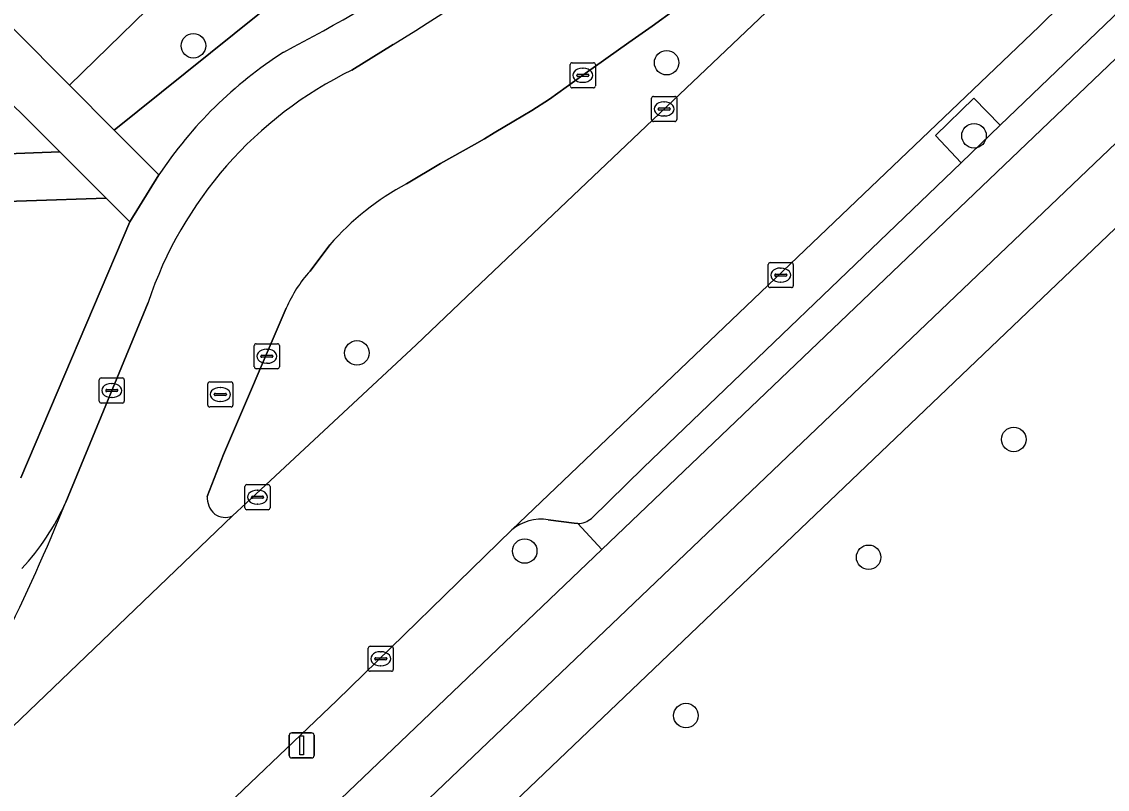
# Model space of a CAD drawing. Extents: x 159960 to 160866, y 382700 to 383354.
# Drawn here: x 160221.54 to 160264.81, y 383019.66 to 383050.26 of the extents above; entities that cross this region are included whole.
import ezdxf

# ---------------------------------------------------------------- set-up
doc = ezdxf.new("R2010")
doc.units = 0
for name, color, linetype in [('IMGEO_Berm_groen', 7, 'Continuous'), ('IMGEO_Berm_open', 7, 'Continuous'), ('IMGEO_Boom', 7, 'Continuous'), ('IMGEO_Erf', 7, 'Continuous'), ('IMGEO_Fietspad_open', 7, 'Continuous'), ('IMGEO_Groenvoorziening', 7, 'Continuous'), ('IMGEO_Kolk', 7, 'Continuous'), ('IMGEO_Lichtmast', 7, 'Continuous'), ('IMGEO_Parkeervlak_open', 7, 'Continuous'), ('IMGEO_Rijbaan_lokaal_gesloten', 7, 'Continuous'), ('IMGEO_Rioolput', 7, 'Continuous'), ('IMGEO_Verkeerseiland_open', 7, 'Continuous'), ('IMGEO_Voetpad_halfverhard', 7, 'Continuous'), ('IMGEO_Voetpad_open', 7, 'Continuous')]:
    doc.layers.add(name, color=color, linetype=linetype)

msp = doc.modelspace()

# ---------------------------------------------------------------- linework, layer by layer
at = {"layer": 'IMGEO_Berm_groen'}
for points in [[(160244.662, 383029.223), (160243.707, 383030.255), (160243.553, 383030.264), (160242.525, 383030.406)], [(160241.075, 383030.001), (160234.099, 383023.201), (160228.63, 383017.988), (160213.006, 383003.15), (160205.896, 382996.376), (160207.97, 382994.198), (160210.466, 382996.565), (160244.662, 383029.223)]]:
    msp.add_lwpolyline(points, dxfattribs=at)
msp.add_arc((160242.243, 383028.616), 1.812, 81.0565, 130.1547, dxfattribs=at)
at = {"layer": 'IMGEO_Berm_open'}
for points in [[(160340.966, 383126.2), (160330.504, 383115.762), (160313.927, 383099.222), (160286.446, 383071.777), (160265.346, 383050.749), (160260.54, 383046.135), (160258.981, 383044.638), (160246.325, 383032.486), (160244.244, 383030.455)], [(160243.707, 383030.255), (160244.662, 383029.223), (160265.151, 383048.791)]]:
    msp.add_lwpolyline(points, dxfattribs=at)
msp.add_arc((160243.678, 383031.153), 0.898, 271.8243, 309.0304, dxfattribs=at)
at = {"layer": 'IMGEO_Boom'}
for centre in [(160228.38, 383049.302), (160247.245, 383048.628), (160259.498, 383045.715), (160234.898, 383037.058), (160261.084, 383033.61), (160241.587, 383029.16), (160255.298, 383028.911), (160248.014, 383022.599)]:
    msp.add_circle(centre, 0.489, dxfattribs=at)
at = {"layer": 'IMGEO_Erf'}
msp.add_lwpolyline([(160214.527, 383056.696), (160223.445, 383047.733), (160228.075, 383052.263), (160224.716, 383055.626), (160222.624, 383057.722), (160214.556, 383065.801), (160212.409, 383067.95), (160207.068, 383073.298), (160204.972, 383075.397), (160202.369, 383078.004), (160209.034, 383084.66), (160208.109, 383085.586), (160201.244, 383078.716), (160199.381, 383076.846), (160215.694, 383060.511), (160213.229, 383058)], close=True, dxfattribs=at)
at = {"layer": 'IMGEO_Fietspad_open'}
for points in [[(160354.266, 383138.215), (160344.403, 383127.954), (160330.202, 383113.614), (160265.151, 383048.791), (160244.662, 383029.223), (160210.466, 382996.565), (160207.97, 382994.198), (160203.849, 382990.29), (160202.18, 382988.665), (160201.881, 382988.378)], [(160203.096, 382986.199), (160266.621, 383046.833), (160320.923, 383101.092)]]:
    msp.add_lwpolyline(points, dxfattribs=at)
for centre, radius, start, end in [((160146.203, 383062.467), 83.225, 329.46509, 337.86712), ((160214.642, 383034.952), 9.467, 316.7295, 336.0702)]:
    msp.add_arc(centre, radius, start, end, dxfattribs=at)
at = {"layer": 'IMGEO_Groenvoorziening'}
for points in [[(160315.353, 383049.161), (160300.321, 383064.084), (160296.246, 383068.169), (160293.902, 383070.519), (160267.761, 383044.535), (160221.343, 383000.23), (160221.557, 383000), (160221.626, 382999.926), (160221.796, 383000), (160291.641, 383030.493)], [(160225.225, 383045.944), (160245.237, 383062.018), (160242.989, 383064.282), (160240.583, 383062.044), (160240.301, 383062.336), (160233.637, 383055.631), (160232.585, 383056.767), (160228.075, 383052.263), (160223.445, 383047.733)], [(160212.222, 383044.656), (160223.052, 383045.07), (160212.974, 383055.117), (160207.249, 383049.392)], [(160260.54, 383046.135), (160259.493, 383047.217), (160257.959, 383045.723), (160258.981, 383044.638)]]:
    msp.add_lwpolyline(points, close=True, dxfattribs=at)
for points in [[(160244.046, 383056.876), (160247.485, 383059.754), (160245.237, 383062.018), (160225.225, 383045.944), (160227.005, 383044.155)], [(160221.495, 383032.08), (160225.846, 383042.284), (160224.898, 383043.229), (160212.185, 383042.802)]]:
    msp.add_lwpolyline(points, dxfattribs=at)
for centre, radius, start, end in [((160195.419, 383118.599), 78.577, 297.72746, 308.23212), ((160241.059, 383034.836), 16.863, 122.5834, 146.4523)]:
    msp.add_arc(centre, radius, start, end, dxfattribs=at)
at = {"layer": 'IMGEO_Kolk'}
for p, q in [((160243.402, 383047.699), (160243.402, 383048.551)), ((160243.477, 383048.625), (160244.329, 383048.625)), ((160244.403, 383048.551), (160244.403, 383047.699)), ((160243.661, 383048.119), (160243.661, 383048.131)), ((160243.704, 383048.168), (160244.102, 383048.168)), ((160243.89, 383048.405), (160243.915, 383048.405)), ((160244.145, 383048.131), (160244.145, 383048.119)), ((160244.099, 383048.082), (160243.701, 383048.082)), ((160243.913, 383047.845), (160243.888, 383047.845)), ((160244.329, 383047.625), (160243.477, 383047.625)), ((160246.719, 383047.283), (160247.571, 383047.283)), ((160246.644, 383046.357), (160246.644, 383047.209)), ((160246.946, 383046.826), (160247.344, 383046.826)), ((160247.132, 383047.063), (160247.157, 383047.063)), ((160247.645, 383047.209), (160247.645, 383046.357)), ((160246.903, 383046.777), (160246.903, 383046.789)), ((160247.341, 383046.74), (160246.943, 383046.74)), ((160247.155, 383046.503), (160247.13, 383046.503)), ((160247.387, 383046.789), (160247.387, 383046.777)), ((160247.571, 383046.283), (160246.719, 383046.283)), ((160251.293, 383039.734), (160251.293, 383040.586)), ((160251.368, 383040.66), (160252.22, 383040.66)), ((160251.781, 383040.44), (160251.806, 383040.44)), ((160252.294, 383040.586), (160252.294, 383039.734)), ((160251.552, 383040.154), (160251.552, 383040.166)), ((160251.99, 383040.117), (160251.592, 383040.117)), ((160251.595, 383040.203), (160251.993, 383040.203)), ((160251.804, 383039.88), (160251.779, 383039.88)), ((160252.036, 383040.166), (160252.036, 383040.154)), ((160252.22, 383039.66), (160251.368, 383039.66)), ((160230.808, 383036.5), (160230.808, 383037.352)), ((160230.883, 383037.426), (160231.735, 383037.426)), ((160231.809, 383037.352), (160231.809, 383036.5)), ((160231.067, 383036.92), (160231.067, 383036.932)), ((160231.505, 383036.883), (160231.107, 383036.883)), ((160231.11, 383036.969), (160231.508, 383036.969)), ((160231.296, 383037.206), (160231.321, 383037.206)), ((160231.551, 383036.932), (160231.551, 383036.92)), ((160231.735, 383036.426), (160230.883, 383036.426)), ((160231.319, 383036.646), (160231.294, 383036.646)), ((160224.624, 383035.134), (160224.624, 383035.986)), ((160224.699, 383036.06), (160225.551, 383036.06)), ((160225.625, 383035.986), (160225.625, 383035.134)), ((160224.883, 383035.554), (160224.883, 383035.566)), ((160224.926, 383035.603), (160225.324, 383035.603)), ((160225.112, 383035.84), (160225.137, 383035.84)), ((160225.367, 383035.566), (160225.367, 383035.554)), ((160225.321, 383035.517), (160224.923, 383035.517)), ((160225.135, 383035.28), (160225.11, 383035.28)), ((160225.551, 383035.06), (160224.699, 383035.06)), ((160230.435, 383030.88), (160230.435, 383031.732)), ((160230.51, 383031.806), (160231.362, 383031.806)), ((160231.436, 383031.732), (160231.436, 383030.88)), ((160230.694, 383031.3), (160230.694, 383031.312)), ((160231.132, 383031.263), (160230.734, 383031.263)), ((160230.737, 383031.349), (160231.135, 383031.349)), ((160230.923, 383031.586), (160230.948, 383031.586)), ((160231.178, 383031.312), (160231.178, 383031.3)), ((160231.362, 383030.806), (160230.51, 383030.806)), ((160230.946, 383031.026), (160230.921, 383031.026)), ((160235.347, 383024.439), (160235.347, 383025.291)), ((160235.422, 383025.365), (160236.274, 383025.365)), ((160236.348, 383025.291), (160236.348, 383024.439)), ((160235.606, 383024.859), (160235.606, 383024.871)), ((160236.044, 383024.822), (160235.646, 383024.822)), ((160235.649, 383024.908), (160236.047, 383024.908)), ((160235.835, 383025.145), (160235.86, 383025.145)), ((160236.09, 383024.871), (160236.09, 383024.859)), ((160236.274, 383024.365), (160235.422, 383024.365)), ((160235.858, 383024.585), (160235.833, 383024.585))]:
    msp.add_line(p, q, dxfattribs=at)
for points in [[(160243.402, 383047.699), (160243.402, 383048.551)], [(160243.477, 383048.625), (160244.329, 383048.625)], [(160244.403, 383048.551), (160244.403, 383047.699)], [(160244.329, 383047.625), (160243.477, 383047.625)], [(160246.719, 383047.283), (160247.571, 383047.283)], [(160246.644, 383046.357), (160246.644, 383047.209)], [(160247.645, 383047.209), (160247.645, 383046.357)], [(160247.571, 383046.283), (160246.719, 383046.283)], [(160251.293, 383039.734), (160251.293, 383040.586)], [(160251.368, 383040.66), (160252.22, 383040.66)], [(160252.294, 383040.586), (160252.294, 383039.734)], [(160252.22, 383039.66), (160251.368, 383039.66)], [(160230.808, 383036.5), (160230.808, 383037.352)], [(160230.883, 383037.426), (160231.735, 383037.426)], [(160231.809, 383037.352), (160231.809, 383036.5)], [(160231.735, 383036.426), (160230.883, 383036.426)], [(160224.624, 383035.134), (160224.624, 383035.986)], [(160224.699, 383036.06), (160225.551, 383036.06)], [(160225.625, 383035.986), (160225.625, 383035.134)], [(160225.551, 383035.06), (160224.699, 383035.06)], [(160230.435, 383030.88), (160230.435, 383031.732)], [(160230.51, 383031.806), (160231.362, 383031.806)], [(160231.436, 383031.732), (160231.436, 383030.88)], [(160231.362, 383030.806), (160230.51, 383030.806)], [(160235.347, 383024.439), (160235.347, 383025.291)], [(160235.422, 383025.365), (160236.274, 383025.365)], [(160236.348, 383025.291), (160236.348, 383024.439)], [(160236.274, 383024.365), (160235.422, 383024.365)]]:
    msp.add_lwpolyline(points, dxfattribs=at)
for centre, radius, start, end in [((160243.479, 383048.549), 0.0765, 91.552, 178.448), ((160243.479, 383048.549), 0.0765, 91.552, 178.448), ((160244.327, 383048.549), 0.0765, 1.552, 88.448), ((160244.327, 383048.549), 0.0765, 1.552, 88.448), ((160243.701, 383048.128), 0.0403, 85.8775, 175.7526), ((160243.698, 383048.118), 0.0366, 178.938, 274.7102), ((160244.102, 383048.125), 0.043, 264.8664, 352.4533), ((160244.106, 383048.13), 0.0386, 1.7309, 96.639), ((160243.479, 383047.701), 0.0765, 181.552, 268.448), ((160243.479, 383047.701), 0.0765, 181.552, 268.448), ((160244.327, 383047.701), 0.0765, 271.552, 358.448), ((160244.327, 383047.701), 0.0765, 271.552, 358.448), ((160246.721, 383047.207), 0.0765, 91.552, 178.448), ((160246.721, 383047.207), 0.0765, 91.552, 178.448), ((160247.569, 383047.207), 0.0765, 1.552, 88.448), ((160247.569, 383047.207), 0.0765, 1.552, 88.448), ((160246.943, 383046.786), 0.0403, 85.8775, 175.7526), ((160247.348, 383046.788), 0.0386, 1.7309, 96.639), ((160246.94, 383046.776), 0.0366, 178.938, 274.7102), ((160247.344, 383046.783), 0.043, 264.8664, 352.4533), ((160246.721, 383046.359), 0.0765, 181.552, 268.448), ((160246.721, 383046.359), 0.0765, 181.552, 268.448), ((160247.569, 383046.359), 0.0765, 271.552, 358.448), ((160247.569, 383046.359), 0.0765, 271.552, 358.448), ((160251.37, 383040.584), 0.0765, 91.552, 178.448), ((160251.37, 383040.584), 0.0765, 91.552, 178.448), ((160252.218, 383040.584), 0.0765, 1.552, 88.448), ((160252.218, 383040.584), 0.0765, 1.552, 88.448), ((160251.592, 383040.163), 0.0403, 85.8775, 175.7526), ((160251.589, 383040.153), 0.0366, 178.938, 274.7102), ((160251.993, 383040.16), 0.043, 264.8664, 352.4533), ((160251.997, 383040.165), 0.0386, 1.7309, 96.639), ((160251.37, 383039.736), 0.0765, 181.552, 268.448), ((160251.37, 383039.736), 0.0765, 181.552, 268.448), ((160252.218, 383039.736), 0.0765, 271.552, 358.448), ((160252.218, 383039.736), 0.0765, 271.552, 358.448), ((160230.885, 383037.35), 0.0765, 91.552, 178.448), ((160230.885, 383037.35), 0.0765, 91.552, 178.448), ((160231.733, 383037.35), 0.0765, 1.552, 88.448), ((160231.733, 383037.35), 0.0765, 1.552, 88.448), ((160231.107, 383036.929), 0.0403, 85.8775, 175.7526), ((160231.104, 383036.919), 0.0366, 178.938, 274.7102), ((160231.508, 383036.926), 0.043, 264.8664, 352.4533), ((160231.512, 383036.931), 0.0386, 1.7309, 96.639), ((160230.885, 383036.502), 0.0765, 181.552, 268.448), ((160230.885, 383036.502), 0.0765, 181.552, 268.448), ((160231.733, 383036.502), 0.0765, 271.552, 358.448), ((160231.733, 383036.502), 0.0765, 271.552, 358.448), ((160224.701, 383035.984), 0.0765, 91.552, 178.448), ((160224.701, 383035.984), 0.0765, 91.552, 178.448), ((160225.549, 383035.984), 0.0765, 1.552, 88.448), ((160225.549, 383035.984), 0.0765, 1.552, 88.448), ((160224.923, 383035.563), 0.0403, 85.8775, 175.7526), ((160224.92, 383035.553), 0.0366, 178.938, 274.7102), ((160225.324, 383035.56), 0.043, 264.8664, 352.4533), ((160225.328, 383035.565), 0.0386, 1.7309, 96.639), ((160224.701, 383035.136), 0.0765, 181.552, 268.448), ((160224.701, 383035.136), 0.0765, 181.552, 268.448), ((160225.549, 383035.136), 0.0765, 271.552, 358.448), ((160225.549, 383035.136), 0.0765, 271.552, 358.448), ((160230.512, 383031.73), 0.0765, 91.552, 178.448), ((160230.512, 383031.73), 0.0765, 91.552, 178.448), ((160231.36, 383031.73), 0.0765, 1.552, 88.448), ((160231.36, 383031.73), 0.0765, 1.552, 88.448), ((160230.734, 383031.309), 0.0403, 85.8775, 175.7526), ((160230.731, 383031.299), 0.0366, 178.938, 274.7102), ((160231.135, 383031.306), 0.043, 264.8664, 352.4533), ((160231.139, 383031.311), 0.0386, 1.7309, 96.639), ((160230.512, 383030.882), 0.0765, 181.552, 268.448), ((160230.512, 383030.882), 0.0765, 181.552, 268.448), ((160231.36, 383030.882), 0.0765, 271.552, 358.448), ((160231.36, 383030.882), 0.0765, 271.552, 358.448), ((160235.424, 383025.289), 0.0765, 91.552, 178.448), ((160235.424, 383025.289), 0.0765, 91.552, 178.448), ((160236.272, 383025.289), 0.0765, 1.552, 88.448), ((160236.272, 383025.289), 0.0765, 1.552, 88.448), ((160235.646, 383024.868), 0.0403, 85.8775, 175.7526), ((160235.643, 383024.858), 0.0366, 178.938, 274.7102), ((160236.047, 383024.865), 0.043, 264.8664, 352.4533), ((160236.051, 383024.87), 0.0386, 1.7309, 96.639), ((160235.424, 383024.441), 0.0765, 181.552, 268.448), ((160235.424, 383024.441), 0.0765, 181.552, 268.448), ((160236.272, 383024.441), 0.0765, 271.552, 358.448), ((160236.272, 383024.441), 0.0765, 271.552, 358.448)]:
    msp.add_arc(centre, radius, start, end, dxfattribs=at)
for centre, major_axis, ratio, start_param, end_param in [((160243.889, 383048.125), (-0.387, 0.002), 0.722429, 4.712389, 7.853982), ((160243.914, 383048.125), (-0.39, 0.002), 0.717154, 1.570796, 4.712389), ((160247.131, 383046.783), (-0.387, 0.002), 0.722429, 4.712389, 7.853982), ((160247.156, 383046.783), (-0.39, 0.002), 0.717154, 1.570796, 4.712389), ((160251.78, 383040.16), (-0.387, 0.002), 0.722429, 4.712389, 7.853982), ((160251.805, 383040.16), (-0.39, 0.002), 0.717154, 1.570796, 4.712389), ((160231.295, 383036.926), (-0.387, 0.002), 0.722429, 4.712389, 7.853982), ((160231.32, 383036.926), (-0.39, 0.002), 0.717154, 1.570796, 4.712389), ((160225.111, 383035.56), (-0.387, 0.002), 0.722429, 4.712389, 7.853982), ((160225.136, 383035.56), (-0.39, 0.002), 0.717154, 1.570796, 4.712389), ((160230.922, 383031.306), (-0.387, 0.002), 0.722429, 4.712389, 7.853982), ((160230.947, 383031.306), (-0.39, 0.002), 0.717154, 1.570796, 4.712389), ((160235.834, 383024.865), (-0.387, 0.002), 0.722429, 4.712389, 7.853982), ((160235.859, 383024.865), (-0.39, 0.002), 0.717154, 1.570796, 4.712389)]:
    msp.add_ellipse(centre, major_axis=major_axis, ratio=ratio, start_param=start_param, end_param=end_param, dxfattribs=at)
at = {"layer": 'IMGEO_Lichtmast'}
for p, q in [((160232.201, 383021.013), (160232.201, 383021.813)), ((160232.201, 383021.813), (160232.201, 383021.013)), ((160232.301, 383021.913), (160233.091, 383021.913)), ((160233.091, 383021.913), (160232.301, 383021.913)), ((160233.191, 383021.813), (160233.191, 383021.013)), ((160233.191, 383021.013), (160233.191, 383021.813)), ((160233.091, 383020.913), (160232.301, 383020.913)), ((160232.301, 383020.913), (160233.091, 383020.913))]:
    msp.add_line(p, q, dxfattribs=at)
msp.add_lwpolyline([(160232.621, 383021.788), (160232.771, 383021.788), (160232.771, 383021.038), (160232.621, 383021.038), (160232.621, 383021.788)], dxfattribs=at)
for centre, start, end in [((160232.301, 383021.813), 90, 180), ((160232.301, 383021.813), 90, 180), ((160233.091, 383021.813), 0, 90), ((160233.091, 383021.813), 360, 90), ((160232.301, 383021.013), 180, 270), ((160232.301, 383021.013), 180, 270), ((160233.091, 383021.013), 270, 0), ((160233.091, 383021.013), 270, 0)]:
    msp.add_arc(centre, 0.1, start, end, dxfattribs=at)
at = {"layer": 'IMGEO_Parkeervlak_open'}
for points in [[(160341.562, 383129.426), (160330.605, 383118.522), (160329.197, 383117.105), (160311.713, 383099.5), (160308.497, 383096.209), (160286.618, 383074.417), (160262.97, 383050.94), (160262.093, 383050.07), (160241.075, 383030.001)], [(160244.244, 383030.455), (160246.325, 383032.486), (160258.981, 383044.638), (160257.959, 383045.723), (160259.493, 383047.217), (160260.54, 383046.135), (160265.346, 383050.749), (160286.446, 383071.777), (160313.927, 383099.222)], [(160242.525, 383030.406), (160243.553, 383030.264), (160243.707, 383030.255)]]:
    msp.add_lwpolyline(points, dxfattribs=at)
for centre, radius, start, end in [((160242.243, 383028.616), 1.812, 81.0565, 130.1547), ((160243.678, 383031.153), 0.898, 271.8243, 309.0304)]:
    msp.add_arc(centre, radius, start, end, dxfattribs=at)
at = {"layer": 'IMGEO_Rijbaan_lokaal_gesloten'}
msp.add_lwpolyline([(160241.075, 383030.001), (160262.093, 383050.07), (160262.97, 383050.94), (160257.319, 383056.597), (160253.577, 383052.895), (160239.281, 383039.309), (160237.264, 383037.374), (160230.481, 383031.072), (160229.941, 383030.558), (160214.674, 383015.938), (160214.488, 383015.79), (160200.211, 383002.11), (160205.776, 382996.262), (160205.896, 382996.376), (160213.006, 383003.15), (160228.63, 383017.988), (160234.099, 383023.201)], close=True, dxfattribs=at)
for points in [[(160236.872, 383043.795), (160238.23, 383044.607), (160239.589, 383045.37), (160239.98, 383045.598), (160240.37, 383045.828), (160241.147, 383046.293), (160241.867, 383046.727), (160242.577, 383047.176), (160243.245, 383047.647), (160243.905, 383048.128), (160245.733, 383049.431), (160246.666, 383050.082), (160247.59, 383050.744)], [(160236.344, 383049.355), (160234.698, 383048.333)], [(160233.028, 383040.318), (160233.816, 383041.369)], [(160226.571, 383039.07), (160223.295, 383031.112)], [(160228.925, 383031.336), (160229.582, 383033.002), (160232.081, 383038.848)], [(160214.488, 383015.79), (160214.674, 383015.938), (160229.941, 383030.558)]]:
    msp.add_lwpolyline(points, dxfattribs=at)
for centre, radius, start, end in [((160175.08, 383148.771), 116.777, 301.64329, 309.95764), ((160241.699, 383033.994), 15.956, 116.023, 161.4521), ((160242.048, 383034.137), 10.958, 118.1886, 138.6999), ((160237.076, 383036.67), 5.449, 137.9769, 156.4424), ((160229.879, 383031.326), 0.954, 179.4031, 225.8132), ((160146.203, 383062.467), 83.225, 329.46509, 337.86712), ((160229.655, 383031.272), 0.769, 234.9929, 291.8253)]:
    msp.add_arc(centre, radius, start, end, dxfattribs=at)
at = {"layer": 'IMGEO_Rioolput'}
for p, q in [((160228.953, 383034.976), (160228.953, 383035.828)), ((160229.028, 383035.902), (160229.88, 383035.902)), ((160229.441, 383035.682), (160229.466, 383035.682)), ((160229.954, 383035.828), (160229.954, 383034.976)), ((160229.212, 383035.396), (160229.212, 383035.408)), ((160229.65, 383035.359), (160229.252, 383035.359)), ((160229.255, 383035.445), (160229.653, 383035.445)), ((160229.464, 383035.122), (160229.439, 383035.122)), ((160229.696, 383035.408), (160229.696, 383035.396)), ((160229.88, 383034.902), (160229.028, 383034.902))]:
    msp.add_line(p, q, dxfattribs=at)
for points in [[(160228.953, 383034.976), (160228.953, 383035.828)], [(160229.028, 383035.902), (160229.88, 383035.902)], [(160229.954, 383035.828), (160229.954, 383034.976)], [(160229.88, 383034.902), (160229.028, 383034.902)]]:
    msp.add_lwpolyline(points, dxfattribs=at)
for centre, radius, start, end in [((160229.03, 383035.826), 0.0765, 91.552, 178.448), ((160229.03, 383035.826), 0.0765, 91.552, 178.448), ((160229.878, 383035.826), 0.0765, 1.552, 88.448), ((160229.878, 383035.826), 0.0765, 1.552, 88.448), ((160229.252, 383035.405), 0.0403, 85.8775, 175.7526), ((160229.249, 383035.395), 0.0366, 178.938, 274.7102), ((160229.653, 383035.402), 0.043, 264.8664, 352.4533), ((160229.657, 383035.407), 0.0386, 1.7309, 96.639), ((160229.03, 383034.978), 0.0765, 181.552, 268.448), ((160229.03, 383034.978), 0.0765, 181.552, 268.448), ((160229.878, 383034.978), 0.0765, 271.552, 358.448), ((160229.878, 383034.978), 0.0765, 271.552, 358.448)]:
    msp.add_arc(centre, radius, start, end, dxfattribs=at)
for centre, major_axis, ratio, start_param, end_param in [((160229.44, 383035.402), (-0.387, 0.002), 0.722429, 4.712389, 7.853982), ((160229.465, 383035.402), (-0.39, 0.002), 0.717154, 1.570796, 4.712389)]:
    msp.add_ellipse(centre, major_axis=major_axis, ratio=ratio, start_param=start_param, end_param=end_param, dxfattribs=at)
at = {"layer": 'IMGEO_Verkeerseiland_open'}
for points in [[(160229.941, 383030.558), (160230.481, 383031.072), (160237.264, 383037.374), (160239.281, 383039.309), (160253.577, 383052.895), (160257.319, 383056.597), (160269.578, 383068.725), (160287.105, 383086.228), (160299.87, 383099.011), (160303.301, 383102.567), (160308.34, 383107.547), (160317.799, 383116.986)], [(160247.59, 383050.744), (160246.666, 383050.082), (160245.733, 383049.431), (160243.905, 383048.128), (160243.245, 383047.647), (160242.577, 383047.176), (160241.867, 383046.727), (160241.147, 383046.293), (160240.37, 383045.828), (160239.98, 383045.598), (160239.589, 383045.37), (160238.23, 383044.607), (160236.872, 383043.795)], [(160233.816, 383041.369), (160233.028, 383040.318)], [(160232.081, 383038.848), (160229.582, 383033.002), (160228.925, 383031.336)]]:
    msp.add_lwpolyline(points, dxfattribs=at)
for centre, radius, start, end in [((160242.048, 383034.137), 10.958, 118.1886, 138.6999), ((160237.076, 383036.67), 5.449, 137.9769, 156.4424), ((160229.879, 383031.326), 0.954, 179.4031, 225.8132), ((160229.655, 383031.272), 0.769, 234.9929, 291.8253)]:
    msp.add_arc(centre, radius, start, end, dxfattribs=at)
at = {"layer": 'IMGEO_Voetpad_halfverhard'}
msp.add_lwpolyline([(160212.185, 383042.802), (160224.898, 383043.229), (160223.052, 383045.07), (160212.222, 383044.656)], dxfattribs=at)
at = {"layer": 'IMGEO_Voetpad_open'}
for points in [[(160359.534, 383140.192), (160355.084, 383135.582), (160349.301, 383129.494), (160346.069, 383126.243), (160333.013, 383113.184), (160320.923, 383101.092), (160266.621, 383046.833), (160203.096, 382986.199), (160209.403, 382984.888)], [(160209.145, 382988.27), (160214.319, 382993.195), (160221.343, 383000.23), (160267.761, 383044.535), (160293.902, 383070.519)], [(160234.698, 383048.333), (160236.344, 383049.355)], [(160227.005, 383044.155), (160225.846, 383042.284), (160221.495, 383032.08)], [(160223.295, 383031.112), (160226.571, 383039.07)]]:
    msp.add_lwpolyline(points, dxfattribs=at)
msp.add_lwpolyline([(160214.527, 383056.696), (160212.974, 383055.117), (160223.052, 383045.07), (160224.898, 383043.229), (160225.846, 383042.284), (160227.005, 383044.155), (160225.225, 383045.944), (160223.445, 383047.733)], close=True, dxfattribs=at)
for centre, radius, start, end in [((160175.08, 383148.771), 116.777, 301.64329, 309.95764), ((160195.419, 383118.599), 78.577, 297.72746, 308.23212), ((160241.059, 383034.836), 16.863, 122.5834, 146.4523), ((160241.699, 383033.994), 15.956, 116.023, 161.4521), ((160214.642, 383034.952), 9.467, 316.7295, 336.0702)]:
    msp.add_arc(centre, radius, start, end, dxfattribs=at)

doc.saveas('drawing.dxf')
